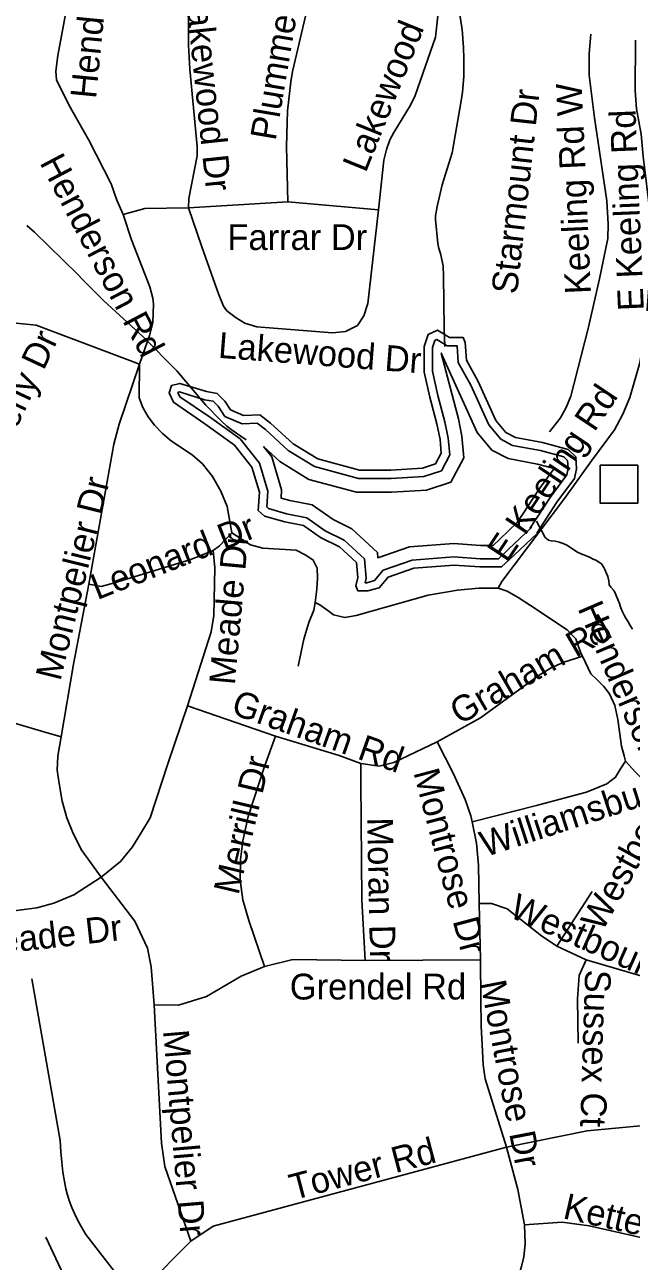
# Model space of a CAD drawing. Extents: x 1662474 to 1856135, y 779280 to 917889.
# Drawn here: x 1742716 to 1744951, y 848698 to 853249 of the extents above; entities that cross this region are included whole.
import ezdxf

# ---------------------------------------------------------------- set-up
doc = ezdxf.new("R2010")
doc.units = 0
for name, color, linetype in [('Exist Hydrographic Creek Single Shore', 7, 'Continuous'), ('Exist Hydrographic Misc Water Feature', 7, 'Continuous'), ('Exist Hydrographic Pond Over 1500 Sq Ft', 7, 'Continuous'), ('Exist Road Non-System Structure Non-Sys Other Attributed CELL', 7, 'Continuous'), ('Exist Road Non-System Type 51', 7, 'Continuous'), ('Exist Road Non-System Type 51 Label', 7, 'Continuous'), ('Old_Level_44', 7, 'Continuous')]:
    doc.layers.add(name, color=color, linetype=linetype)

msp = doc.modelspace()

# ---------------------------------------------------------------- linework, layer by layer
at = {"layer": 'Exist Hydrographic Creek Single Shore'}
msp.add_lwpolyline([(1744601, 851421.6), (1744632.8, 851362), (1744645.4, 851352.2), (1744655, 851349.6), (1744669.8, 851348.1), (1744684.8, 851344.4), (1744699.4, 851339.9), (1744713.2, 851333.6), (1744726.1, 851325), (1744739.2, 851315.5), (1744752.9, 851307.4), (1744767.9, 851300.1), (1744782.1, 851294.8), (1744796.2, 851288.5), (1744810.4, 851281.7), (1744819.4, 851277.8), (1744833.2, 851269.9), (1744840.9, 851264.3), (1744849.2, 851250.9), (1744853.5, 851243.6), (1744859.5, 851228.9), (1744864, 851217.6), (1744867.9, 851201.6), (1744869, 851187.4), (1744874.8, 851179.3), (1744884.6, 851168), (1744888.4, 851162.8), (1744894.9, 851148.6), (1744900.8, 851132.9), (1744906.8, 851118.1), (1744912, 851102.9), (1744918, 851087.9), (1744924.4, 851076.1), (1744930.9, 851065.1), (1744938.5, 851050.9), (1744946.6, 851037.1), (1744954.8, 851023.9)], dxfattribs=at)
at = {"layer": 'Exist Hydrographic Misc Water Feature'}
for points in [[(1744319.2, 853284.8), (1744326.8, 853238.7), (1744328.7, 853218.7), (1744330.5, 853196.7), (1744332.1, 853164.7), (1744334, 853122.6), (1744333.4, 853058.6), (1744328.9, 853000.7), (1744326.6, 852984.7), (1744322.5, 852960.7), (1744291.1, 852776.9), (1744254, 852659.2), (1744235.4, 852579.3), (1744229, 852545.4), (1744229, 852531.3), (1744238.2, 852443.2), (1744242.1, 852425.1), (1744247.9, 852407.1), (1744257.5, 852361), (1744259.3, 852323), (1744260.6, 852229), (1744261.6, 852128.9), (1744263.2, 852064.9)], [(1742724.3, 852509.7), (1742752.2, 852485.4), (1742910.9, 852330.1), (1742930.8, 852309.9), (1742954.6, 852285.7), (1743006.1, 852233.3), (1743153.1, 852100), (1743276.1, 851975), (1743383.2, 851848.1), (1743440.6, 851789.6), (1743460.5, 851771.4), (1743476.5, 851759.3), (1743532.2, 851720.8)], [(1744996.5, 847911.3), (1744853.6, 847730.4), (1744627.6, 847590.6), (1744334.6, 847517.8), (1744235.6, 847526.3), (1743438.5, 847966.1), (1742934.5, 848488.4), (1742794.7, 848786.6)]]:
    msp.add_lwpolyline(points, dxfattribs=at)
at = {"layer": 'Exist Hydrographic Pond Over 1500 Sq Ft'}
for points in [[(1744602.6, 851377.9), (1744676.4, 851491.3), (1744741.2, 851579.1), (1744748.2, 851613.8), (1744745.9, 851657.8), (1744718.1, 851685.5), (1744623.2, 851711), (1744523.7, 851729.5), (1744489, 851748), (1744451.9, 851791.9), (1744387.1, 851935.3), (1744343.2, 852014), (1744338.5, 852078.8), (1744331.6, 852097.3), (1744280.7, 852097.3), (1744236.7, 852125), (1744202, 852108.8), (1744188.1, 852064.9), (1744188.1, 851970), (1744208.9, 851877.5), (1744234.4, 851780.4), (1744246, 851722.6), (1744250.6, 851671.7), (1744229.8, 851632.3), (1744181.2, 851616.2), (1744065.4, 851609.2), (1743949.7, 851609.2), (1743795.8, 851650.8), (1743705.6, 851706.4), (1743622.2, 851782.7), (1743582.9, 851812.8), (1743522.7, 851810.4), (1743474.1, 851831.3), (1743453.3, 851863.6), (1743425.5, 851891.4), (1743386.2, 851898.3), (1743287.4, 851928.4), (1743257.3, 851921.5), (1743248, 851893.7), (1743264.2, 851859), (1743379.9, 851780.4), (1743488.7, 851701.7), (1743553.5, 851620.8), (1743581.3, 851528.3), (1743576.7, 851461.2), (1743599.8, 851440.4), (1743673.9, 851419.5), (1743743.3, 851405.7), (1743805.8, 851361.7)], [(1743805.8, 851361.7), (1743876.4, 851327), (1743938.9, 851269.2), (1743943.5, 851213.7), (1743936.5, 851183.6), (1743943.5, 851165.1), (1743980.5, 851165.1), (1744022.2, 851176.7), (1744054.6, 851216), (1744149.5, 851248.4), (1744297.6, 851260), (1744392.5, 851253), (1744473, 851253), (1744519.3, 851297), (1744604.9, 851377.9)]]:
    msp.add_lwpolyline(points, dxfattribs=at)
at = {"layer": 'Exist Road Non-System Structure Non-Sys Other Attributed CELL'}
msp.add_lwpolyline([(1744835.6, 851627.5), (1744974.5, 851627.5), (1744974.5, 851488.4), (1744835.6, 851488.4)], close=True, dxfattribs=at)
at = {"layer": 'Exist Road Non-System Type 51'}
for p, q in [((1743685.5, 852596.6), (1743319.9, 852575.1)), ((1744018.9, 852567.4), (1743685.5, 852596.6)), ((1743640.6, 850630.5), (1743315.6, 850742.2)), ((1744676.2, 849857), (1744805.9, 850058.9)), ((1744395.4, 849806.9), (1744390.4, 850015)), ((1744784.6, 849806.9), (1744676.2, 849857)), ((1744395.4, 849806.9), (1743970.5, 849804.8))]:
    msp.add_line(p, q, dxfattribs=at)
for points in [[(1743079.1, 852550.4), (1743055.4, 852603.4), (1743034.4, 852663.5), (1742952.1, 852824.2), (1742879.1, 852954.4), (1742833.2, 853046.2), (1742830.6, 853077.7), (1742838.5, 853135.9), (1742898.4, 853459.6), (1742906.8, 853529.7), (1742916.8, 853631.5)], [(1743319.9, 852575.1), (1743320.9, 852609.4), (1743351.6, 852765.9), (1743351.6, 852801), (1743325.1, 853085.6), (1743319.9, 853172.9), (1743320.4, 853392.9), (1743316.1, 853446.7), (1743298.9, 853546.7), (1743272.9, 853642)], [(1743685.5, 852596.6), (1743680.5, 852801), (1743683.9, 852932.2), (1743696.8, 853038.9), (1743702.2, 853076.1), (1743755, 853301.2), (1743788.6, 853434.1)], [(1744237.4, 853281.4), (1744229.6, 853202.9), (1744154.8, 852988.4), (1744137.4, 852953.2), (1744075.5, 852852.2), (1744061.6, 852824.7), (1744049.5, 852790), (1744039.2, 852750.1), (1744018.9, 852567.4)], [(1744649, 851750.2), (1744690.1, 851801.4), (1744711.1, 851839.9), (1744727.8, 851881.7), (1744792, 852131), (1744833.5, 852313.4), (1744863.6, 852461.9), (1744864.8, 852514.9), (1744860.8, 852601), (1744815.4, 852905.8), (1744795.4, 853062.7), (1744795.4, 853142.5), (1744802, 853213.4)], [(1744804.1, 851643.1), (1744888.9, 851758), (1744919.9, 851815.5), (1744945.6, 851877.2), (1744982.4, 852004.5), (1745005.6, 852153), (1745022.8, 852376.4), (1745025.4, 852458.2), (1745020.4, 852552.8), (1744994.4, 852763.8), (1744987, 852845.4), (1744969.6, 852939.6), (1744964.4, 853006.2), (1744965.8, 853191.6)], [(1743319.9, 852575.1), (1743159.2, 852572.9), (1743079.1, 852550.4)], [(1743138.8, 851999.8), (1743175.5, 852104.5), (1743188.1, 852152.5), (1743191.2, 852219.9), (1743188.1, 852242), (1743177.4, 852284.5), (1743110.1, 852456.9), (1743079.1, 852550.4)], [(1744018.9, 852567.4), (1743980.2, 852222.4), (1743965, 852177.2), (1743941.9, 852141.5), (1743897.6, 852120.2), (1743850.4, 852114.7), (1743571.9, 852137.2), (1743526.6, 852150.4), (1743494.6, 852169.9), (1743461.4, 852195.5), (1743448.2, 852213.1), (1743429.6, 852258.2), (1743368.4, 852431.8), (1743319.9, 852575.1)], [(1743138.8, 851999.8), (1742758.1, 852142.8), (1742684.8, 852150.2)], [(1742952.1, 851189.5), (1743045.1, 851705), (1743064.8, 851779), (1743138.8, 851999.8)], [(1743479.1, 851379.2), (1743461.9, 851475.1), (1743438.5, 851532.2), (1743407.5, 851585.9), (1743370.8, 851632.9), (1743333.2, 851665.6), (1743257.4, 851715.5), (1743223.9, 851743.9), (1743194.4, 851775.4), (1743171.4, 851805.8), (1743151.4, 851840.4), (1743137.8, 851874.9), (1743138.8, 851999.8)], [(1744460.5, 851175.4), (1744473.6, 851199.2), (1744705.1, 851505), (1744804.1, 851643.1)], [(1743479.1, 851379.2), (1743434.4, 851331.2), (1743410.4, 851313.7)], [(1743786.2, 851122.1), (1743791.8, 851171.7), (1743794.9, 851212.6), (1743793.9, 851248.1), (1743779.1, 851278.5), (1743752.1, 851296.9), (1743715.6, 851314.8), (1743593.9, 851321.9), (1743547.9, 851334.2), (1743479.1, 851379.2)], [(1743410.4, 851313.7), (1743327.8, 851281.1), (1743046.9, 851194.8), (1742997.9, 851181.4), (1742952.1, 851189.5)], [(1743315.6, 850742.2), (1743403.4, 851014.8), (1743412.5, 851074.4), (1743416.1, 851249.6), (1743410.4, 851313.7)], [(1742850.1, 850628.4), (1742896.2, 850895.6), (1742952.1, 851189.5)], [(1744460.5, 851175.4), (1744389.6, 851175.1), (1744310.4, 851167.8), (1744202, 851149.1), (1743937.4, 851074.4), (1743896, 851066.7), (1743854.2, 851077.2), (1743833.2, 851092.7), (1743803.1, 851113.7), (1743786.2, 851122.1)], [(1744770.8, 850924.9), (1744763.4, 850938.9), (1744746.9, 850988.5), (1744714.9, 851021.9), (1744579.1, 851111.6), (1744533.5, 851140.7), (1744492.9, 851163.5), (1744460.5, 851175.4)], [(1743723, 850887.4), (1743744, 850987.7), (1743762.6, 851048.4), (1743781.2, 851094.2), (1743786.2, 851122.1)], [(1744770.8, 850924.9), (1744744.8, 850915.8), (1744702, 850902.4), (1744653.1, 850881.1), (1744607.2, 850852), (1744394.9, 850697.2), (1744235.4, 850609.8)], [(1744929.2, 850537.9), (1744924, 850557.5), (1744914.6, 850594), (1744901.1, 850691.9), (1744889.6, 850743.1), (1744870.8, 850786.4), (1744849, 850813.7), (1744821.9, 850839.7), (1744802, 850860.2), (1744770.8, 850924.9)], [(1742997.9, 850110.9), (1743068.6, 850169.1), (1743113.6, 850222.9), (1743142.6, 850271.2), (1743178.4, 850329.2), (1743243.8, 850528.4), (1743315.6, 850742.2)], [(1742850.1, 850628.4), (1742786.6, 850646.2), (1742553.5, 850715)], [(1742997.9, 850110.9), (1742924.9, 850212.9), (1742892.6, 850278.5), (1742870.9, 850330.2), (1742854.2, 850390.9), (1742843.8, 850456.5), (1742836.4, 850504.8), (1742838, 850557), (1742850.1, 850628.4)], [(1743599.9, 849782.8), (1743542.1, 849951.8), (1743519.9, 850028.4), (1743510.4, 850100.6), (1743511.5, 850176.4), (1743519.9, 850245.2), (1743539, 850334.9), (1743599.6, 850518.4), (1743640.6, 850630.5)], [(1743955, 850529.4), (1743875, 850558.6), (1743640.6, 850630.5)], [(1744235.4, 850609.8), (1744076, 850533.4), (1744021.9, 850520.2), (1743955, 850529.4)], [(1744364.8, 850314.8), (1744359.5, 850337.6), (1744338.5, 850397.2), (1744294.9, 850494), (1744235.4, 850609.8)], [(1743970.5, 849804.8), (1743958.1, 850028.4), (1743954.2, 850461.7), (1743955, 850529.4)], [(1744929.2, 850537.9), (1744911.4, 850509.8), (1744892.9, 850479.4), (1744860.5, 850455.4), (1744785.5, 850424.2), (1744707.2, 850403.4), (1744600.9, 850375.4), (1744364.8, 850314.8)], [(1745343.4, 849729.4), (1745324, 849758.9), (1745304.4, 849793.2), (1745225.6, 850015.2), (1745188.6, 850111.1), (1745157.4, 850211.4), (1745123.5, 850286.7), (1745088.6, 850353.4), (1745045.9, 850419.2), (1744965.8, 850497.9), (1744929.2, 850537.9)], [(1744390.4, 850015), (1744388.4, 850155.7), (1744380.2, 850236.8), (1744364.8, 850314.8)], [(1742453.5, 849986.7), (1742607.6, 849988), (1742685.8, 849988.8), (1742760.4, 849998.2), (1742823.9, 850015.8), (1742896.8, 850046.8), (1742997.9, 850110.9)], [(1743192.6, 849641.5), (1743182.1, 849781.4), (1743168.1, 849850.2), (1743121.8, 849949.4), (1742997.9, 850110.9)], [(1744676.2, 849857), (1744619.9, 849895.1), (1744493.9, 849995.4), (1744436.1, 850014.8), (1744390.4, 850015)], [(1743599.9, 849782.8), (1743513.4, 849746.5), (1743386, 849671.7), (1743282.9, 849640.2), (1743192.6, 849641.5)], [(1743970.5, 849804.8), (1743704.1, 849808.2), (1743599.9, 849782.8)], [(1744490.4, 849117.4), (1744412.2, 849368.9), (1744404.9, 849421.1), (1744402, 849470.9), (1744397.5, 849562.8), (1744396.5, 849660.9), (1744395.4, 849806.9)], [(1744755.5, 849500.4), (1744752.4, 849663.4), (1744758.9, 849749.1), (1744784.6, 849806.9)], [(1745095.9, 849711.1), (1745006.8, 849742), (1744784.6, 849806.9)], [(1743115.1, 848572.8), (1742941.4, 848796.7), (1742924.1, 848826), (1742910.8, 848850.7), (1742899.5, 848873.6), (1742890.1, 848895.2), (1742880.4, 848921.6), (1742872.9, 848945.9), (1742868.4, 848964.6), (1742863.1, 848990.9), (1742857.2, 849025.5), (1742852.6, 849062), (1742849, 849100.7), (1742846.4, 849142.2), (1742742.4, 849736.7)], [(1743328, 848771.8), (1743233, 849046.5), (1743220.1, 849131.9), (1743192.6, 849641.5)], [(1745694.9, 849227.9), (1745654.2, 849205.9), (1745587.6, 849179.6), (1745524, 849178), (1745209.1, 849193.5), (1744996.5, 849197.7), (1744787.9, 849178), (1744490.4, 849117.4)], [(1744490.4, 849117.4), (1743410.1, 848826.6), (1743328, 848771.8)], [(1744557.4, 848831.4), (1744532.1, 848962), (1744490.4, 849117.4)], [(1744517.8, 848586.9), (1744545.6, 848678.2), (1744554.2, 848714.5), (1744559.5, 848762.5), (1744557.4, 848831.4)], [(1745198.4, 848745.2), (1745100.1, 848759.9), (1744795.9, 848828.7), (1744696.2, 848841.5), (1744557.4, 848831.4)], [(1743328, 848771.8), (1743160, 848602.7), (1743115.1, 848572.8)]]:
    msp.add_lwpolyline(points, dxfattribs=at)
at = {"layer": 'Old_Level_44'}
for points in [[(1744577.1, 851394.5), (1744651.5, 851508.6), (1744712.8, 851591.7), (1744717.6, 851616.1), (1744716.1, 851644.5), (1744702.4, 851658.3), (1744616.5, 851681.3), (1744513.5, 851700.5), (1744469.5, 851723.9), (1744426, 851775.6), (1744360, 851921.6), (1744313.3, 852005.1), (1744308.9, 852066.9), (1744271.9, 852066.9), (1744234.5, 852090.4), (1744227, 852086.9), (1744218.5, 852060.2), (1744218.5, 851973.4), (1744238.5, 851884.7), (1744264, 851787.2), (1744276.1, 851726.9), (1744281.7, 851665.4), (1744250.9, 851607.4), (1744187, 851586), (1744066.4, 851578.8), (1743945.7, 851578.8), (1743783.6, 851622.7), (1743687.2, 851682), (1743602.7, 851759.4), (1743573.1, 851782), (1743517.1, 851779.8), (1743453.6, 851807), (1743429.5, 851844.5), (1743410.8, 851863.1), (1743379.1, 851868.7), (1743286.3, 851897), (1743280.7, 851895.7), (1743280.7, 851895.6), (1743288.2, 851879.5), (1743397.4, 851805.3), (1743509.9, 851724), (1743580.9, 851635.2), (1743612, 851531.7), (1743608, 851473.9), (1743614.9, 851467.7), (1743681, 851449.1), (1743755.5, 851434.2), (1743823.3, 851386.6)], [(1744531.3, 851417.6), (1744609.5, 851537.7), (1744666.6, 851615.1), (1744605.2, 851631.5), (1744496.5, 851651.8), (1744436.8, 851683.5), (1744382.4, 851748.1), (1744250.5, 852040), (1744313.8, 851798.7), (1744326.6, 851734.3), (1744333.9, 851654.9), (1744286.4, 851565.4), (1744196.7, 851535.5), (1744067.9, 851527.8), (1743938.9, 851527.8), (1743763.2, 851575.3), (1743656.3, 851641.1), (1743596, 851696.4)], [(1743596, 851696.4), (1743626, 851658.8), (1743662.5, 851537.3), (1743660.4, 851506.8), (1743692.6, 851497.8), (1743775.7, 851481.2), (1743852, 851427.5)], [(1743852, 851427.5), (1743921.8, 851393.2), (1744015.4, 851306.5), (1744017, 851287.1), (1744133.3, 851326.8), (1744297.4, 851339.6), (1744395.4, 851332.4), (1744441.3, 851332.4), (1744464.7, 851354.6), (1744531.3, 851417.6)], [(1743823.3, 851386.6), (1743893.5, 851352), (1743967.8, 851283.3), (1743973.8, 851211.5), (1743970, 851195.1), (1743976.4, 851195.1), (1744005, 851203.1), (1744036.8, 851241.7), (1744143.3, 851278), (1744297.5, 851290.1), (1744393.6, 851283), (1744461, 851283), (1744498.6, 851318.8), (1744584.3, 851399.7)]]:
    msp.add_lwpolyline(points, dxfattribs=at)

# ---------------------------------------------------------------- texts
at = {"layer": 'Exist Road Non-System Type 51 Label'}
for s, rotation, p in [('Henderson Rd', 84.4471, (1742979.1, 852974.1)), ('Plummer Dr', 80.3826, (1743640.4, 852819.3)), ('Lakewood Dr', 68.0059, (1743972.2, 852700.9)), ('Lakewood Dr', 275.9989, (1743306.5, 853377.3)), ('Starmount Dr', 83.6289, (1744529.6, 852254.6)), ('Keeling Rd W', 92.559, (1744802.3, 852259.1)), ('E Keeling Rd', 92.4097, (1744996.9, 852197.4)), ('Henderson Rd', 297.6659, (1742769.8, 852741.4)), ('Wimberly Dr', 64.8988, (1742546.5, 851462.2)), ('Lakewood Dr', 355.5874, (1743426.9, 852023.1)), ('E Keeling Rd', 56.2681, (1744492.8, 851265.3)), ('Montpelier Dr', 76.1417, (1742847.5, 850830.5)), ('Leonard Dr', 21.5029, (1742983.5, 851130.8)), ('Meade Dr', 84.8198, (1743490.3, 850816.7)), ('Henderson Rd', 293.2868, (1744751.7, 851101.1)), ('Graham Rd', 30.0309, (1744318.3, 850669.9)), ('Graham Rd', 340.4048, (1743472, 850714.1)), ('Merrill Dr', 76.6566, (1743503.5, 850042.6)), ('Williamsburg Rd', 17.9796, (1744412.4, 850184.8)), ('Westborn Ct', 61.0886, (1744843.3, 849907.3)), ('Montrose Dr', 284.8366, (1744147.6, 850497.3)), ('Moran Dr', 271.1679, (1743977.6, 850330.5)), ('Westbourne Rd', 336.0243, (1744495.8, 849967.2)), ('Meade Dr', 6.4237, (1742523.8, 849818)), ('Montrose Dr', 280.8773, (1744394, 849723.3)), ('Sussex Ct', 268.1535, (1744781, 849772.2)), ('Montpelier Dr', 274.866, (1743225.8, 849546.4)), ('Tower Rd', 14.8361, (1743705.9, 848922.4)), ('Kettering Pl', 347.2678, (1744695, 848856.6))]:
    msp.add_text(s, height=95, rotation=rotation, dxfattribs=at).set_placement(p)
for s, p in [('Farrar Dr', (1743462.7, 852419.5)), ('Grendel Rd', (1743692.7, 849661.2))]:
    msp.add_text(s, height=95, dxfattribs=at).set_placement(p)

doc.saveas('drawing.dxf')
